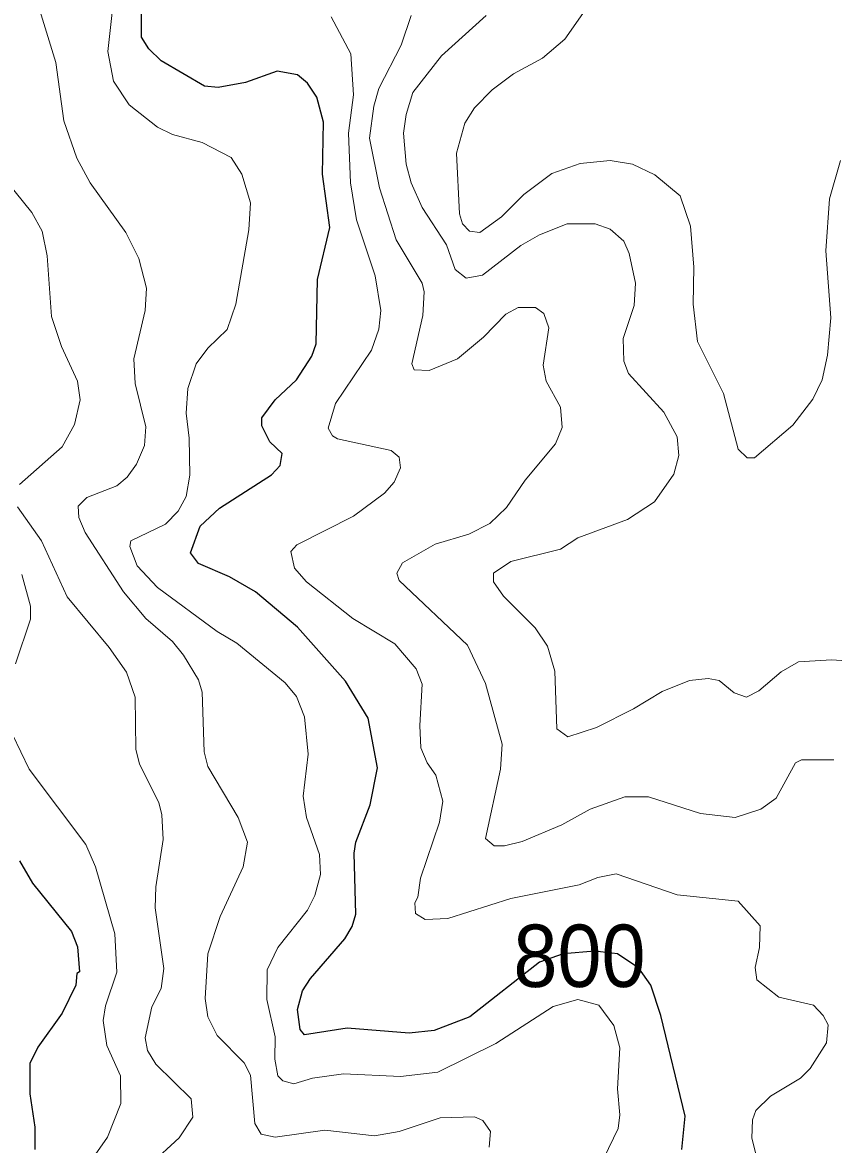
# Model space of a CAD drawing. Extents: x 265 to 291.4, y 7731.5 to 7759.6.
# Drawn here: x 286.834 to 287.875, y 7746.284 to 7747.724 of the extents above; entities that cross this region are included whole.
import ezdxf
from ezdxf.enums import TextEntityAlignment as Align

# ---------------------------------------------------------------- set-up
doc = ezdxf.new("R2010")
doc.units = 0
doc.header["$LTSCALE"] = 0.032
for name, color, linetype, lineweight in [('1', 7, 'Continuous', 25), ('2', 7, 'Continuous', 13), ('61', 7, 'Continuous', 13)]:
    doc.layers.add(name, color=color, linetype=linetype, lineweight=lineweight)

msp = doc.modelspace()

# ---------------------------------------------------------------- linework, layer by layer
at = {"layer": '1'}
for points in [[(287.2201, 7747.5962), (287.2114, 7747.628), (287.1994, 7747.6463), (287.1867, 7747.6566), (287.1605, 7747.6614), (287.1199, 7747.647), (287.0849, 7747.6407), (287.0674, 7747.6423), (287.0117, 7747.6749), (286.9958, 7747.69), (286.9863, 7747.7051), (286.9863, 7747.7346)], [(287.1852, 7747.2652), (287.205, 7747.2955), (287.2106, 7747.3114), (287.2122, 7747.3941), (287.2281, 7747.4609), (287.2185, 7747.5293), (287.2201, 7747.5962)], [(287.6799, 7746.2772), (287.6839, 7746.3202), (287.6529, 7746.4491), (287.6402, 7746.488), (287.6246, 7746.5099), (287.5974, 7746.5285), (287.5682, 7746.5318), (287.5277, 7746.5285), (287.4971, 7746.5179), (287.4079, 7746.4475), (287.3618, 7746.43), (287.3299, 7746.4268), (287.2504, 7746.4331), (287.1955, 7746.4244), (287.1899, 7746.4315), (287.1867, 7746.457), (287.1931, 7746.4809), (287.2034, 7746.4968), (287.2472, 7746.5477), (287.2567, 7746.5636), (287.2615, 7746.5795), (287.2591, 7746.6575), (287.2615, 7746.6718), (287.2798, 7746.7195), (287.2894, 7746.7673), (287.2774, 7746.8309), (287.248, 7746.8786), (287.1867, 7746.9478), (287.1326, 7746.9932), (287.0992, 7747.0122), (287.0595, 7747.0297), (287.0491, 7747.0433), (287.0618, 7747.0775), (287.0865, 7747.1006), (287.1533, 7747.1435), (287.1645, 7747.1555), (287.1668, 7747.1706), (287.1509, 7747.1857), (287.1406, 7747.2064), (287.1406, 7747.2167), (287.1581, 7747.2398), (287.1852, 7747.2652)], [(286.8296, 7746.6479), (286.8463, 7746.6193), (286.8964, 7746.5573), (286.9043, 7746.5373), (286.9067, 7746.5055), (286.9035, 7746.5032), (286.9019, 7746.488), (286.8844, 7746.4523), (286.8534, 7746.4085), (286.8431, 7746.3878), (286.8431, 7746.3488), (286.8494, 7746.3059), (286.8494, 7746.2772)]]:
    msp.add_lwpolyline(points, dxfattribs=at)
at = {"layer": '2'}
for points in [[(287.0873, 7746.5763), (287.1167, 7746.64), (287.1223, 7746.6718), (287.1104, 7746.7036), (287.0714, 7746.7689), (287.0666, 7746.7879), (287.0642, 7746.8643), (287.0595, 7746.8802), (287.0404, 7746.912), (287.0261, 7746.9295), (286.9919, 7746.959), (286.9632, 7746.9932), (286.9139, 7747.0695), (286.9059, 7747.0886), (286.9051, 7747.103), (286.9163, 7747.1141), (286.9545, 7747.1292), (286.968, 7747.1403), (286.9799, 7747.1571), (286.9903, 7747.1809), (286.9919, 7747.2048), (286.9783, 7747.2605), (286.9767, 7747.2923), (286.9911, 7747.3543), (286.9926, 7747.383), (286.9831, 7747.4212), (286.9664, 7747.4546), (286.9203, 7747.5182), (286.9035, 7747.55), (286.8868, 7747.5978), (286.8765, 7747.6725), (286.8526, 7747.7505)], [(286.9505, 7747.7521), (286.9433, 7747.6868), (286.9505, 7747.6487), (286.9704, 7747.6184), (287.007, 7747.5898), (287.0261, 7747.5802), (287.0643, 7747.5699), (287.1016, 7747.5508), (287.1152, 7747.5293), (287.1263, 7747.4927), (287.1239, 7747.4577), (287.1072, 7747.3623), (287.0961, 7747.3297), (287.0714, 7747.3058), (287.0563, 7747.2859), (287.0459, 7747.2541), (287.0436, 7747.2223), (287.0475, 7747.1905), (287.0483, 7747.1427), (287.0436, 7747.1157), (287.0332, 7747.0966), (287.0173, 7747.0799), (286.9728, 7747.0584), (286.9712, 7747.0512), (286.9807, 7747.0266), (287.007, 7746.9987), (287.0833, 7746.9423), (287.1088, 7746.9271), (287.1708, 7746.8762), (287.1852, 7746.8587), (287.1955, 7746.8325), (287.2003, 7746.7848), (287.1939, 7746.7307), (287.1979, 7746.7036), (287.2146, 7746.6559), (287.2162, 7746.6304), (287.209, 7746.6034), (287.1995, 7746.5843), (287.1613, 7746.5366), (287.1478, 7746.5079), (287.147, 7746.4698), (287.1581, 7746.422), (287.1573, 7746.3934), (287.1613, 7746.3719), (287.1677, 7746.3655), (287.182, 7746.3615), (287.2058, 7746.3687), (287.2456, 7746.3743), (287.3188, 7746.3711), (287.3665, 7746.3767), (287.4413, 7746.4133), (287.5145, 7746.461), (287.5463, 7746.4697), (287.5734, 7746.4626), (287.5924, 7746.4363), (287.6004, 7746.4077), (287.5972, 7746.3552), (287.6004, 7746.3218), (287.598, 7746.3043), (287.5797, 7746.2661)], [(287.5527, 7747.7354), (287.5296, 7747.7028), (287.501, 7747.6781), (287.4636, 7747.6582), (287.4365, 7747.6375), (287.4135, 7747.6144), (287.4015, 7747.5946), (287.3904, 7747.5564), (287.3944, 7747.4784), (287.3983, 7747.4657), (287.4071, 7747.4561), (287.4206, 7747.4545), (287.4485, 7747.4744), (287.4771, 7747.5031), (287.5129, 7747.5301), (287.5495, 7747.5428), (287.5877, 7747.5468), (287.6163, 7747.5421), (287.645, 7747.5285), (287.6776, 7747.5015), (287.6911, 7747.4625), (287.6951, 7747.41), (287.6943, 7747.3623), (287.6998, 7747.3146), (287.7332, 7747.2477), (287.7523, 7747.1761), (287.7635, 7747.165), (287.773, 7747.165), (287.8223, 7747.2071), (287.8478, 7747.2406), (287.8597, 7747.2652), (287.8669, 7747.2971), (287.8709, 7747.3448), (287.8645, 7747.4307), (287.8693, 7747.4975), (287.8836, 7747.5468)], [(287.2576, 7746.959), (287.1979, 7747.0059), (287.1828, 7747.0234), (287.178, 7747.0449), (287.1859, 7747.0536), (287.2584, 7747.0902), (287.2981, 7747.1196), (287.3108, 7747.134), (287.3188, 7747.1523), (287.3172, 7747.1658), (287.3069, 7747.1745), (287.2377, 7747.1897), (287.2313, 7747.1936), (287.2257, 7747.2032), (287.2353, 7747.235), (287.2814, 7747.3034), (287.291, 7747.3305), (287.2933, 7747.3543), (287.2862, 7747.3989), (287.2623, 7747.4705), (287.2544, 7747.5182), (287.252, 7747.5818), (287.2583, 7747.6312), (287.2552, 7747.6837), (287.2297, 7747.7314)], [(287.3323, 7747.733), (287.3196, 7747.6948), (287.291, 7747.6391), (287.2846, 7747.6168), (287.279, 7747.5755), (287.2918, 7747.5118), (287.3132, 7747.445), (287.3466, 7747.3893), (287.349, 7747.3782), (287.3474, 7747.348), (287.3331, 7747.2859), (287.3363, 7747.278), (287.3554, 7747.2772), (287.392, 7747.2923), (287.4254, 7747.3201), (287.454, 7747.3496), (287.4699, 7747.3583), (287.4922, 7747.3583), (287.5026, 7747.3504), (287.5089, 7747.3321), (287.5018, 7747.2843), (287.5057, 7747.2636), (287.524, 7747.2302), (287.5264, 7747.204), (287.5177, 7747.1833), (287.4787, 7747.1364), (287.4548, 7747.1014), (287.4333, 7747.0807), (287.4063, 7747.0671), (287.3634, 7747.0544), (287.3212, 7747.0305), (287.314, 7747.017), (287.3172, 7747.0075), (287.4047, 7746.9248), (287.4278, 7746.8755), (287.4493, 7746.7975), (287.4469, 7746.7657), (287.4278, 7746.6766), (287.4389, 7746.667)], [(287.9202, 7746.9025), (287.8725, 7746.9057), (287.8295, 7746.9033), (287.8072, 7746.8906), (287.7786, 7746.8659), (287.7627, 7746.8579), (287.7468, 7746.8635), (287.7277, 7746.8794), (287.7134, 7746.8818), (287.6895, 7746.8794), (287.6545, 7746.8651), (287.6179, 7746.8428), (287.5702, 7746.819), (287.5336, 7746.807), (287.5193, 7746.8174), (287.5169, 7746.8914), (287.5073, 7746.9232), (287.4914, 7746.947), (287.4508, 7746.9876), (287.4381, 7747.0059), (287.4381, 7747.017), (287.4604, 7747.0321), (287.524, 7747.0481), (287.5463, 7747.0624), (287.61, 7747.0862), (287.6449, 7747.1085), (287.6696, 7747.1443), (287.676, 7747.1682), (287.6736, 7747.1921), (287.6569, 7747.2239), (287.6115, 7747.2732), (287.6052, 7747.2891), (287.6044, 7747.3185), (287.6187, 7747.3607), (287.6203, 7747.3893), (287.6123, 7747.4275), (287.6052, 7747.4434), (287.5877, 7747.4585), (287.5686, 7747.4657), (287.5328, 7747.4657), (287.497, 7747.4514), (287.4731, 7747.4378), (287.4238, 7747.3997), (287.4031, 7747.3957), (287.3888, 7747.4068), (287.3777, 7747.4387), (287.3466, 7747.4864), (287.3323, 7747.5182), (287.326, 7747.5421), (287.3228, 7747.5818), (287.326, 7747.6057), (287.3347, 7747.6343), (287.3713, 7747.6813), (287.4286, 7747.733)], [(286.8137, 7747.5198), (286.8455, 7747.48), (286.859, 7747.4562), (286.8654, 7747.4243), (286.8709, 7747.3464), (286.8837, 7747.3082), (286.9043, 7747.2636), (286.9075, 7747.2398), (286.9004, 7747.208), (286.8845, 7747.1793), (286.8296, 7747.1308)], [(286.8272, 7747.1022), (286.8582, 7747.0584), (286.8908, 7746.9868), (286.9449, 7746.9216), (286.9672, 7746.8898), (286.9783, 7746.858), (286.9791, 7746.7911), (286.9839, 7746.772), (287.0086, 7746.7227), (287.0125, 7746.7068), (287.0141, 7746.675), (287.0046, 7746.6145), (287.0038, 7746.5875), (287.0149, 7746.5095), (287.0117, 7746.4841), (286.9998, 7746.4602), (286.9911, 7746.4204), (286.9942, 7746.4045), (287.0046, 7746.387), (287.0499, 7746.3425), (287.0523, 7746.3186), (287.0348, 7746.2924), (286.9974, 7746.2581)], [(286.8248, 7746.9009), (286.8439, 7746.9582), (286.8439, 7746.9749), (286.8328, 7747.0155)], [(287.353, 7746.7736), (287.345, 7746.7927), (287.3435, 7746.8214), (287.3466, 7746.8747), (287.3387, 7746.8945), (287.3116, 7746.9264), (287.2576, 7746.959)], [(286.9147, 7746.6686), (286.8423, 7746.7657), (286.8208, 7746.8102)], [(287.7778, 7746.2597), (287.7698, 7746.2916), (287.7706, 7746.3154), (287.7746, 7746.3274), (287.7937, 7746.3456), (287.8319, 7746.3687), (287.8446, 7746.3814), (287.8653, 7746.4141), (287.8677, 7746.4371), (287.8613, 7746.4491), (287.8486, 7746.4626), (287.8041, 7746.4729), (287.7762, 7746.4952), (287.7738, 7746.5111), (287.7794, 7746.5366), (287.7802, 7746.5644), (287.7523, 7746.5962), (287.6736, 7746.6042), (287.5956, 7746.6312), (287.5718, 7746.6265), (287.5479, 7746.6169), (287.4604, 7746.5994), (287.3793, 7746.5739), (287.3506, 7746.5724), (287.3379, 7746.5803), (287.3371, 7746.5938), (287.3411, 7746.601), (287.3443, 7746.6257), (287.3689, 7746.6973), (287.3729, 7746.7243), (287.3641, 7746.7577), (287.353, 7746.7736)], [(287.637, 7746.7299), (287.7038, 7746.7084), (287.7484, 7746.7036), (287.781, 7746.714), (287.8009, 7746.7283), (287.8255, 7746.7736), (287.8335, 7746.7776), (287.8748, 7746.7776)], [(287.4389, 7746.667), (287.4524, 7746.667), (287.4747, 7746.6726), (287.5256, 7746.6941), (287.5622, 7746.714), (287.6068, 7746.7299), (287.637, 7746.7299)], [(286.9417, 7746.4109), (286.937, 7746.4427), (286.9401, 7746.4618), (286.9545, 7746.5048), (286.9521, 7746.5541), (286.9274, 7746.64), (286.9147, 7746.6686)], [(287.1263, 7746.3727), (287.1183, 7746.3886), (287.0833, 7746.4236), (287.0714, 7746.4475), (287.0682, 7746.4713), (287.0714, 7746.5286), (287.0873, 7746.5763)], [(286.9091, 7746.2446), (286.9425, 7746.2932), (286.96, 7746.3361), (286.9592, 7746.3719), (286.9417, 7746.4109)], [(287.4325, 7746.2804), (287.4341, 7746.3003), (287.4246, 7746.3146), (287.4135, 7746.3194), (287.3697, 7746.3178), (287.3172, 7746.3003), (287.2854, 7746.2947), (287.2218, 7746.3019), (287.1581, 7746.2931), (287.1398, 7746.2971), (287.1319, 7746.3107), (287.1263, 7746.3727)]]:
    msp.add_lwpolyline(points, dxfattribs=at)

# ---------------------------------------------------------------- texts
at = {"layer": '61', "width": 0.95}
msp.add_text('800', height=0.08, dxfattribs=at).set_placement((287.5484, 7746.4859), align=Align.CENTER)

doc.saveas('drawing.dxf')
